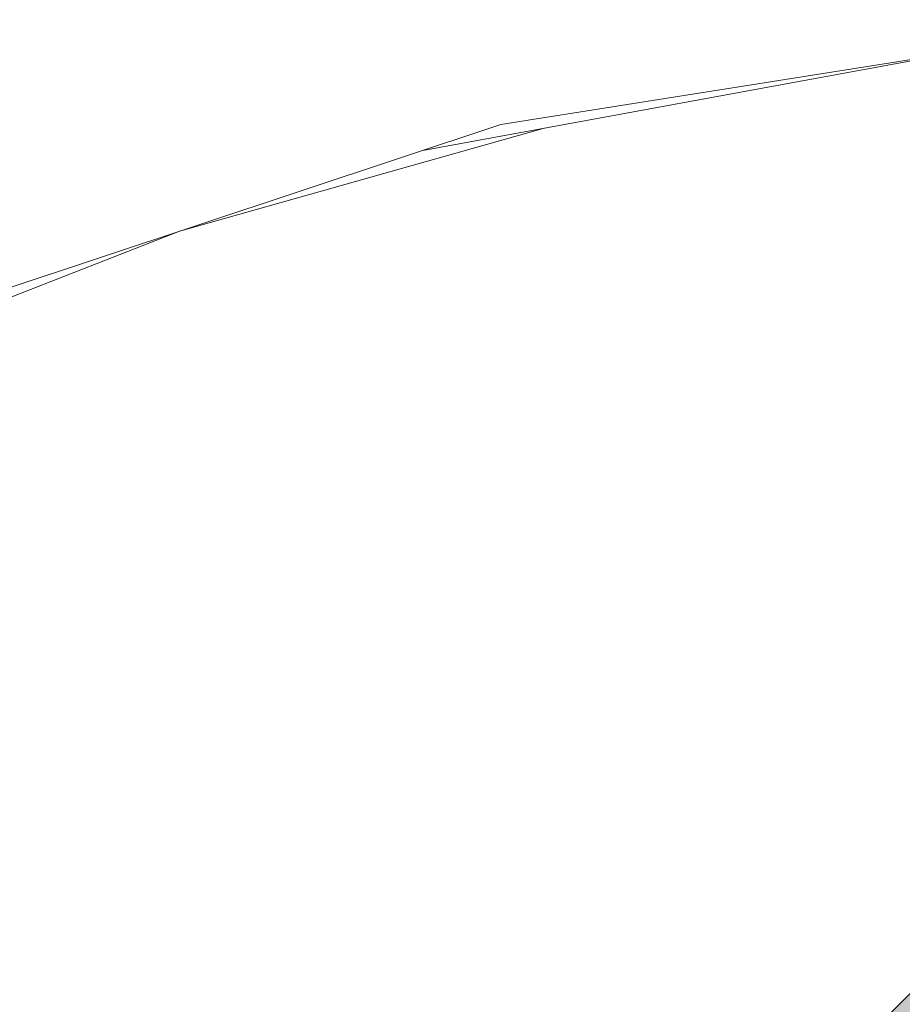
# Model space of a CAD drawing. Header units: millimetres. Extents: x 321 to 585, y -277 to 9.
# Tile 285 of 656: x 481.54 to 481.791, y -194.159 to -193.879. Entities that reach past the tile are written whole.
import ezdxf

# ---------------------------------------------------------------- set-up
doc = ezdxf.new("R2010")
doc.units = ezdxf.units.MM
doc.header["$MEASUREMENT"] = 0
for name, color, linetype, lineweight in [('IFC-Elemento de mobília-Contorno', 152, 'Continuous', 5), ('IFC-Elemento terminal-Contorno', 253, 'Continuous', 5), ('TQ-Condutos', 3, 'Continuous', 25)]:
    doc.layers.add(name, color=color, linetype=linetype, lineweight=lineweight)

msp = doc.modelspace()

# ---------------------------------------------------------------- hatches: boundary and pattern name
at = {"layer": 'TQ-Condutos', "linetype": 'Continuous'}
msp.add_hatch(color=73, dxfattribs=at).paths.add_polyline_path([(481.54597, -194.40226), (481.54609, -194.40237), (481.54719, -194.40348), (481.79997, -194.15052), (481.5472, -194.40349), (481.54819, -194.40448), (481.80002, -194.15067), (481.54819, -194.40448), (481.80476, -194.16525), (481.83504, -194.13701), (481.82436, -194.12633), (481.82313, -194.1251), (481.79942, -194.14881)])

# ---------------------------------------------------------------- linework, layer by layer
at = {"layer": 'IFC-Elemento de mobília-Contorno', "color": 7, "lineweight": 5}
for p, q in [((481.67657, -193.90877), (481.86465, -193.87898)), ((481.50192, -193.9667), (481.67657, -193.90877))]:
    msp.add_line(p, q, dxfattribs=at)
at = {"layer": 'IFC-Elemento terminal-Contorno', "color": 7, "lineweight": 5}
for p, q in [((481.65441, -193.91611), (481.80682, -193.88814)), ((481.58568, -193.93893), (481.68861, -193.90984)), ((481.46889, -193.98459), (481.58565, -193.93893))]:
    msp.add_line(p, q, dxfattribs=at)
at = {"layer": 'TQ-Condutos'}
msp.add_line((481.79942, -194.14881), (481.54597, -194.40226), dxfattribs=at)

doc.saveas('drawing.dxf')
